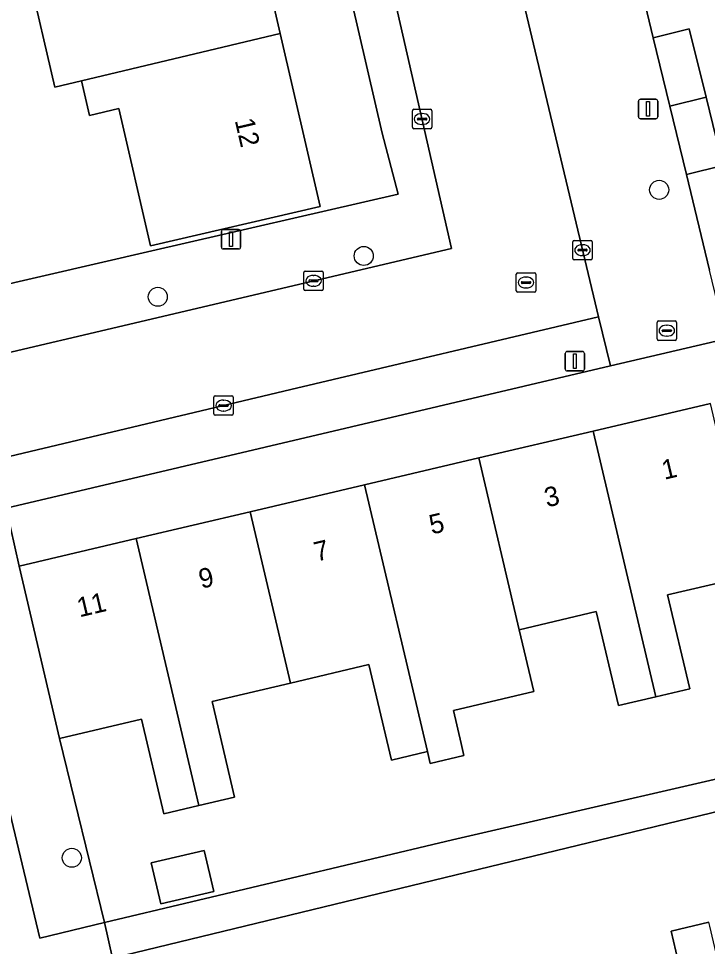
# Model space of a CAD drawing. Extents: x 158031 to 159244, y 380104 to 381214.
# Drawn here: x 158952.8 to 158988.18, y 380630.7 to 380678.38 of the extents above; entities that cross this region are included whole.
import ezdxf

# ---------------------------------------------------------------- set-up
doc = ezdxf.new("R2010")
doc.units = 0
for name, color, linetype in [('IMGEO_Boom', 7, 'Continuous'), ('IMGEO_Brandkraan', 7, 'Continuous'), ('IMGEO_Erf', 7, 'Continuous'), ('IMGEO_Groenvoorziening', 7, 'Continuous'), ('IMGEO_Hek', 7, 'Continuous'), ('IMGEO_Kolk', 7, 'Continuous'), ('IMGEO_Lichtmast', 7, 'Continuous'), ('IMGEO_Pand', 7, 'Continuous'), ('IMGEO_Pand_nummerreeks', 7, 'Continuous'), ('IMGEO_Parkeervlak_open', 7, 'Continuous'), ('IMGEO_Rijbaan_lokaal_open', 7, 'Continuous'), ('IMGEO_Rioolput', 7, 'Continuous'), ('IMGEO_Voetpad_open', 7, 'Continuous')]:
    doc.layers.add(name, color=color, linetype=linetype)

msp = doc.modelspace()

# ---------------------------------------------------------------- linework, layer by layer
at = {"layer": 'IMGEO_Boom'}
for centre in [(158985.703, 380669.583), (158970.528, 380666.183), (158959.95, 380664.086), (158955.534, 380635.257)]:
    msp.add_circle(centre, 0.489, dxfattribs=at)
at = {"layer": 'IMGEO_Brandkraan'}
for p, q in [((158985.595, 380661.919), (158985.595, 380662.771)), ((158985.67, 380662.845), (158986.522, 380662.845)), ((158986.083, 380662.625), (158986.108, 380662.625)), ((158986.596, 380662.771), (158986.596, 380661.919)), ((158985.854, 380662.339), (158985.854, 380662.351)), ((158986.292, 380662.302), (158985.894, 380662.302)), ((158985.897, 380662.388), (158986.295, 380662.388)), ((158986.338, 380662.351), (158986.338, 380662.339)), ((158986.522, 380661.845), (158985.67, 380661.845)), ((158986.106, 380662.065), (158986.081, 380662.065))]:
    msp.add_line(p, q, dxfattribs=at)
for points in [[(158985.595, 380661.919), (158985.595, 380662.771)], [(158985.67, 380662.845), (158986.522, 380662.845)], [(158986.596, 380662.771), (158986.596, 380661.919)], [(158986.522, 380661.845), (158985.67, 380661.845)]]:
    msp.add_lwpolyline(points, dxfattribs=at)
for centre, radius, start, end in [((158985.672, 380662.769), 0.0765, 91.552, 178.448), ((158985.672, 380662.769), 0.0765, 91.552, 178.448), ((158986.52, 380662.769), 0.0765, 1.552, 88.448), ((158986.52, 380662.769), 0.0765, 1.552, 88.448), ((158985.894, 380662.348), 0.0403, 85.8775, 175.7526), ((158985.891, 380662.338), 0.0366, 178.938, 274.7102), ((158986.295, 380662.345), 0.043, 264.8664, 352.4533), ((158986.299, 380662.35), 0.0386, 1.7309, 96.639), ((158985.672, 380661.921), 0.0765, 181.552, 268.448), ((158985.672, 380661.921), 0.0765, 181.552, 268.448), ((158986.52, 380661.921), 0.0765, 271.552, 358.448), ((158986.52, 380661.921), 0.0765, 271.552, 358.448)]:
    msp.add_arc(centre, radius, start, end, dxfattribs=at)
for centre, major_axis, ratio, start_param, end_param in [((158986.082, 380662.345), (-0.387, 0.002), 0.722429, 4.712389, 7.853982), ((158986.107, 380662.345), (-0.39, 0.002), 0.717154, 1.570796, 4.712389)]:
    msp.add_ellipse(centre, major_axis=major_axis, ratio=ratio, start_param=start_param, end_param=end_param, dxfattribs=at)
at = {"layer": 'IMGEO_Erf'}
for points in [[(158944.298, 380681.109), (158945.467, 380676.385), (158947.31, 380676.812), (158948.115, 380673.34), (158948.92, 380669.87), (158947.077, 380669.442), (158947.416, 380668.337), (158947.69, 380667.365), (158948.437, 380663.868), (158959.641, 380666.443), (158972.302, 380669.354), (158971.473, 380672.49), (158963.254, 380708.017)], [(158964.874, 380683.485), (158966.23, 380677.623), (158968.29, 380668.721), (158959.58, 380666.705), (158957.948, 380673.755), (158956.445, 380673.407), (158956.034, 380675.185), (158954.656, 380674.866), (158953.306, 380680.7)], [(158984.243, 380682.181), (158985.392, 380677.399), (158987.249, 380677.854), (158988.111, 380674.34), (158988.972, 380670.827), (158987.115, 380670.372), (158988.283, 380665.457)], [(158989.148, 380661.931), (158983.198, 380660.531), (158952.163, 380653.227), (158952.822, 380650.248), (158958.83, 380651.662), (158964.699, 380653.043), (158970.57, 380654.425), (158976.442, 380655.807), (158982.313, 380657.188), (158988.332, 380658.605)], [(158990.412, 380649.77), (158986.136, 380648.764), (158987.271, 380643.94), (158985.526, 380643.53), (158983.609, 380643.079), (158982.472, 380647.907), (158978.52, 380646.977), (158979.27, 380643.795), (158975.132, 380642.821), (158975.531, 380641.125), (158975.676, 380640.514), (158973.94, 380640.105), (158973.795, 380640.716), (158971.946, 380640.281), (158970.792, 380645.185), (158966.77, 380644.238), (158962.741, 380643.29), (158963.897, 380638.378), (158962.057, 380637.945), (158960.265, 380637.523), (158959.12, 380642.387), (158954.906, 380641.396), (158957.219, 380631.937), (158975.081, 380636.177), (158994.242, 380640.602)], [(158994.618, 380639.079), (158957.616, 380630.104), (158959.936, 380620.133), (158964.075, 380621.1), (158962.927, 380626.014), (158964.796, 380626.451), (158966.613, 380626.875), (158967.761, 380621.962), (158971.81, 380622.908), (158975.778, 380623.835), (158974.629, 380628.752), (158976.525, 380629.195), (158978.218, 380629.591), (158979.367, 380624.676), (158983.54, 380625.651), (158982.871, 380628.513), (158986.798, 380629.431), (158986.316, 380631.493), (158988.254, 380631.946)]]:
    msp.add_lwpolyline(points, dxfattribs=at)
msp.add_lwpolyline([(158962.324, 380635.639), (158962.821, 380633.525), (158960.103, 380632.885), (158959.606, 380634.999)], close=True, dxfattribs=at)
at = {"layer": 'IMGEO_Groenvoorziening'}
msp.add_lwpolyline([(158954.906, 380641.396), (158952.822, 380650.248), (158952.163, 380653.227), (158948.787, 380652.433), (158953.882, 380631.121), (158957.219, 380631.937)], close=True, dxfattribs=at)
at = {"layer": 'IMGEO_Hek'}
msp.add_lwpolyline([(158948.437, 380663.868), (158959.641, 380666.443)], dxfattribs=at)
at = {"layer": 'IMGEO_Kolk'}
for p, q in [((158973.024, 380672.795), (158973.024, 380673.647)), ((158973.099, 380673.721), (158973.951, 380673.721)), ((158974.025, 380673.647), (158974.025, 380672.795)), ((158973.283, 380673.215), (158973.283, 380673.227)), ((158973.721, 380673.178), (158973.323, 380673.178)), ((158973.326, 380673.264), (158973.724, 380673.264)), ((158973.512, 380673.501), (158973.537, 380673.501)), ((158973.767, 380673.227), (158973.767, 380673.215)), ((158973.951, 380672.721), (158973.099, 380672.721)), ((158973.535, 380672.941), (158973.51, 380672.941)), ((158981.265, 380666.057), (158981.265, 380666.909)), ((158981.34, 380666.983), (158982.192, 380666.983)), ((158982.266, 380666.909), (158982.266, 380666.057)), ((158981.524, 380666.477), (158981.524, 380666.489)), ((158981.962, 380666.44), (158981.564, 380666.44)), ((158981.567, 380666.526), (158981.965, 380666.526)), ((158981.753, 380666.763), (158981.778, 380666.763)), ((158982.008, 380666.489), (158982.008, 380666.477)), ((158982.192, 380665.983), (158981.34, 380665.983)), ((158981.776, 380666.203), (158981.751, 380666.203)), ((158967.449, 380664.48), (158967.449, 380665.332)), ((158967.524, 380665.406), (158968.376, 380665.406)), ((158967.937, 380665.186), (158967.962, 380665.186)), ((158968.45, 380665.332), (158968.45, 380664.48)), ((158967.708, 380664.9), (158967.708, 380664.912)), ((158968.146, 380664.863), (158967.748, 380664.863)), ((158967.751, 380664.949), (158968.149, 380664.949)), ((158967.96, 380664.626), (158967.935, 380664.626)), ((158968.192, 380664.912), (158968.192, 380664.9)), ((158968.376, 380664.406), (158967.524, 380664.406)), ((158962.827, 380658.069), (158962.827, 380658.921)), ((158962.902, 380658.995), (158963.754, 380658.995)), ((158963.315, 380658.775), (158963.34, 380658.775)), ((158963.828, 380658.921), (158963.828, 380658.069)), ((158963.086, 380658.489), (158963.086, 380658.501)), ((158963.524, 380658.452), (158963.126, 380658.452)), ((158963.129, 380658.538), (158963.527, 380658.538)), ((158963.57, 380658.501), (158963.57, 380658.489)), ((158963.754, 380657.995), (158962.902, 380657.995)), ((158963.338, 380658.215), (158963.313, 380658.215))]:
    msp.add_line(p, q, dxfattribs=at)
for points in [[(158973.024, 380672.795), (158973.024, 380673.647)], [(158973.099, 380673.721), (158973.951, 380673.721)], [(158974.025, 380673.647), (158974.025, 380672.795)], [(158973.951, 380672.721), (158973.099, 380672.721)], [(158981.265, 380666.057), (158981.265, 380666.909)], [(158981.34, 380666.983), (158982.192, 380666.983)], [(158982.266, 380666.909), (158982.266, 380666.057)], [(158982.192, 380665.983), (158981.34, 380665.983)], [(158967.449, 380664.48), (158967.449, 380665.332)], [(158967.524, 380665.406), (158968.376, 380665.406)], [(158968.45, 380665.332), (158968.45, 380664.48)], [(158968.376, 380664.406), (158967.524, 380664.406)], [(158962.827, 380658.069), (158962.827, 380658.921)], [(158962.902, 380658.995), (158963.754, 380658.995)], [(158963.828, 380658.921), (158963.828, 380658.069)], [(158963.754, 380657.995), (158962.902, 380657.995)]]:
    msp.add_lwpolyline(points, dxfattribs=at)
for centre, radius, start, end in [((158973.101, 380673.645), 0.0765, 91.552, 178.448), ((158973.101, 380673.645), 0.0765, 91.552, 178.448), ((158973.949, 380673.645), 0.0765, 1.552, 88.448), ((158973.949, 380673.645), 0.0765, 1.552, 88.448), ((158973.323, 380673.224), 0.0403, 85.8775, 175.7526), ((158973.32, 380673.214), 0.0366, 178.938, 274.7102), ((158973.724, 380673.221), 0.043, 264.8664, 352.4533), ((158973.728, 380673.226), 0.0386, 1.7309, 96.639), ((158973.101, 380672.797), 0.0765, 181.552, 268.448), ((158973.101, 380672.797), 0.0765, 181.552, 268.448), ((158973.949, 380672.797), 0.0765, 271.552, 358.448), ((158973.949, 380672.797), 0.0765, 271.552, 358.448), ((158981.342, 380666.907), 0.0765, 91.552, 178.448), ((158981.342, 380666.907), 0.0765, 91.552, 178.448), ((158982.19, 380666.907), 0.0765, 1.552, 88.448), ((158982.19, 380666.907), 0.0765, 1.552, 88.448), ((158981.564, 380666.486), 0.0403, 85.8775, 175.7526), ((158981.561, 380666.476), 0.0366, 178.938, 274.7102), ((158981.965, 380666.483), 0.043, 264.8664, 352.4533), ((158981.969, 380666.488), 0.0386, 1.7309, 96.639), ((158981.342, 380666.059), 0.0765, 181.552, 268.448), ((158981.342, 380666.059), 0.0765, 181.552, 268.448), ((158982.19, 380666.059), 0.0765, 271.552, 358.448), ((158982.19, 380666.059), 0.0765, 271.552, 358.448), ((158967.526, 380665.33), 0.0765, 91.552, 178.448), ((158967.526, 380665.33), 0.0765, 91.552, 178.448), ((158968.374, 380665.33), 0.0765, 1.552, 88.448), ((158968.374, 380665.33), 0.0765, 1.552, 88.448), ((158967.748, 380664.909), 0.0403, 85.8775, 175.7526), ((158967.745, 380664.899), 0.0366, 178.938, 274.7102), ((158968.149, 380664.906), 0.043, 264.8664, 352.4533), ((158968.153, 380664.911), 0.0386, 1.7309, 96.639), ((158967.526, 380664.482), 0.0765, 181.552, 268.448), ((158967.526, 380664.482), 0.0765, 181.552, 268.448), ((158968.374, 380664.482), 0.0765, 271.552, 358.448), ((158968.374, 380664.482), 0.0765, 271.552, 358.448), ((158962.904, 380658.919), 0.0765, 91.552, 178.448), ((158962.904, 380658.919), 0.0765, 91.552, 178.448), ((158963.752, 380658.919), 0.0765, 1.552, 88.448), ((158963.752, 380658.919), 0.0765, 1.552, 88.448), ((158963.126, 380658.498), 0.0403, 85.8775, 175.7526), ((158963.123, 380658.488), 0.0366, 178.938, 274.7102), ((158963.527, 380658.495), 0.043, 264.8664, 352.4533), ((158963.531, 380658.5), 0.0386, 1.7309, 96.639), ((158962.904, 380658.071), 0.0765, 181.552, 268.448), ((158962.904, 380658.071), 0.0765, 181.552, 268.448), ((158963.752, 380658.071), 0.0765, 271.552, 358.448), ((158963.752, 380658.071), 0.0765, 271.552, 358.448)]:
    msp.add_arc(centre, radius, start, end, dxfattribs=at)
for centre, major_axis, ratio, start_param, end_param in [((158973.511, 380673.221), (-0.387, 0.002), 0.722429, 4.712389, 7.853982), ((158973.536, 380673.221), (-0.39, 0.002), 0.717154, 1.570796, 4.712389), ((158981.752, 380666.483), (-0.387, 0.002), 0.722429, 4.712389, 7.853982), ((158981.777, 380666.483), (-0.39, 0.002), 0.717154, 1.570796, 4.712389), ((158967.936, 380664.906), (-0.387, 0.002), 0.722429, 4.712389, 7.853982), ((158967.961, 380664.906), (-0.39, 0.002), 0.717154, 1.570796, 4.712389), ((158963.314, 380658.495), (-0.387, 0.002), 0.722429, 4.712389, 7.853982), ((158963.339, 380658.495), (-0.39, 0.002), 0.717154, 1.570796, 4.712389)]:
    msp.add_ellipse(centre, major_axis=major_axis, ratio=ratio, start_param=start_param, end_param=end_param, dxfattribs=at)
at = {"layer": 'IMGEO_Lichtmast'}
for p, q in [((158984.641, 380673.338), (158984.641, 380674.138)), ((158984.641, 380674.138), (158984.641, 380673.338)), ((158984.741, 380674.238), (158985.531, 380674.238)), ((158985.531, 380674.238), (158984.741, 380674.238)), ((158985.631, 380674.138), (158985.631, 380673.338)), ((158985.631, 380673.338), (158985.631, 380674.138)), ((158985.531, 380673.238), (158984.741, 380673.238)), ((158984.741, 380673.238), (158985.531, 380673.238)), ((158963.213, 380666.642), (158963.213, 380667.442)), ((158963.213, 380667.442), (158963.213, 380666.642)), ((158963.313, 380667.542), (158964.103, 380667.542)), ((158964.103, 380667.542), (158963.313, 380667.542)), ((158964.203, 380667.442), (158964.203, 380666.642)), ((158964.203, 380666.642), (158964.203, 380667.442)), ((158964.103, 380666.542), (158963.313, 380666.542)), ((158963.313, 380666.542), (158964.103, 380666.542)), ((158980.876, 380660.375), (158980.876, 380661.175)), ((158980.876, 380661.175), (158980.876, 380660.375)), ((158980.976, 380661.275), (158981.766, 380661.275)), ((158981.766, 380661.275), (158980.976, 380661.275)), ((158981.866, 380661.175), (158981.866, 380660.375)), ((158981.866, 380660.375), (158981.866, 380661.175)), ((158981.766, 380660.275), (158980.976, 380660.275)), ((158980.976, 380660.275), (158981.766, 380660.275))]:
    msp.add_line(p, q, dxfattribs=at)
for points in [[(158985.061, 380674.113), (158985.211, 380674.113), (158985.211, 380673.363), (158985.061, 380673.363), (158985.061, 380674.113)], [(158963.633, 380667.417), (158963.783, 380667.417), (158963.783, 380666.667), (158963.633, 380666.667), (158963.633, 380667.417)], [(158981.296, 380661.15), (158981.446, 380661.15), (158981.446, 380660.4), (158981.296, 380660.4), (158981.296, 380661.15)]]:
    msp.add_lwpolyline(points, dxfattribs=at)
for centre, start, end in [((158984.741, 380674.138), 90, 180), ((158984.741, 380674.138), 90, 180), ((158985.531, 380674.138), 0, 90), ((158985.531, 380674.138), 360, 90), ((158984.741, 380673.338), 180, 270), ((158984.741, 380673.338), 180, 270), ((158985.531, 380673.338), 270, 0), ((158985.531, 380673.338), 270, 0), ((158963.313, 380667.442), 90, 180), ((158963.313, 380667.442), 90, 180), ((158964.103, 380667.442), 0, 90), ((158964.103, 380667.442), 360, 90), ((158963.313, 380666.642), 180, 270), ((158963.313, 380666.642), 180, 270), ((158964.103, 380666.642), 270, 0), ((158964.103, 380666.642), 270, 0), ((158980.976, 380661.175), 90, 180), ((158980.976, 380661.175), 90, 180), ((158981.766, 380661.175), 0, 90), ((158981.766, 380661.175), 360, 90), ((158980.976, 380660.375), 180, 270), ((158980.976, 380660.375), 180, 270), ((158981.766, 380660.375), 270, 0), ((158981.766, 380660.375), 270, 0)]:
    msp.add_arc(centre, 0.1, start, end, dxfattribs=at)
at = {"layer": 'IMGEO_Pand'}
for points in [[(158966.23, 380677.623), (158964.874, 380683.485), (158956.132, 380681.462), (158956.156, 380681.36), (158953.306, 380680.7), (158954.656, 380674.866), (158956.034, 380675.185)], [(158988.111, 380674.34), (158987.249, 380677.854), (158985.392, 380677.399), (158986.254, 380673.885)], [(158966.23, 380677.623), (158956.034, 380675.185), (158956.445, 380673.407), (158957.948, 380673.755), (158959.58, 380666.705), (158968.29, 380668.721)], [(158988.111, 380674.34), (158986.254, 380673.885), (158987.115, 380670.372), (158988.972, 380670.827)], [(158985.526, 380643.53), (158987.271, 380643.94), (158986.136, 380648.764), (158990.412, 380649.77), (158988.332, 380658.605), (158982.313, 380657.188)], [(158976.442, 380655.807), (158978.52, 380646.977), (158982.472, 380647.907), (158983.609, 380643.079), (158985.526, 380643.53), (158982.313, 380657.188)], [(158976.442, 380655.807), (158970.57, 380654.425), (158973.795, 380640.716), (158973.94, 380640.105), (158975.676, 380640.514), (158975.531, 380641.125), (158975.132, 380642.821), (158979.27, 380643.795), (158978.52, 380646.977)], [(158973.795, 380640.716), (158970.57, 380654.425), (158964.699, 380653.043), (158966.77, 380644.238), (158970.792, 380645.185), (158971.946, 380640.281)], [(158958.83, 380651.662), (158962.057, 380637.945), (158963.897, 380638.378), (158962.741, 380643.29), (158966.77, 380644.238), (158964.699, 380653.043)], [(158958.83, 380651.662), (158952.822, 380650.248), (158954.906, 380641.396), (158959.12, 380642.387), (158960.265, 380637.523), (158962.057, 380637.945)], [(158959.606, 380634.999), (158960.103, 380632.885), (158962.821, 380633.525), (158962.324, 380635.639)], [(158988.301, 380631.745), (158988.254, 380631.946), (158986.316, 380631.493), (158986.798, 380629.431), (158982.871, 380628.513), (158983.54, 380625.651), (158985.583, 380616.914), (158991.448, 380618.284)]]:
    msp.add_lwpolyline(points, close=True, dxfattribs=at)
at = {"layer": 'IMGEO_Parkeervlak_open'}
for points in [[(158984.243, 380682.181), (158983.398, 380685.63), (158982.552, 380689.079), (158981.392, 380693.769), (158980.563, 380697.208), (158979.735, 380700.644), (158977.29, 380710.573), (158974.173, 380709.822), (158973.473, 380712.725), (158972.978, 380715.238), (158971.933, 380719.615), (158969.874, 380728.34), (158968.709, 380733.245), (158966.026, 380732.579), (158971.598, 380709.192), (158973.547, 380701.011), (158982.582, 380663.05), (158983.198, 380660.531), (158989.148, 380661.931), (158988.283, 380665.457), (158987.115, 380670.372), (158986.254, 380673.885), (158985.392, 380677.399)], [(158983.198, 380660.531), (158982.582, 380663.05), (158966.791, 380659.319), (158944.88, 380654.114), (158944.963, 380653.899), (158945.462, 380651.651), (158948.787, 380652.433), (158952.163, 380653.227)], [(158948.787, 380652.433), (158945.462, 380651.651), (158945.506, 380651.454), (158945.985, 380649.297), (158946.548, 380646.817), (158955.966, 380606.927), (158959.363, 380607.684), (158954.32, 380629.327), (158957.616, 380630.104), (158957.219, 380631.937), (158953.882, 380631.121)]]:
    msp.add_lwpolyline(points, close=True, dxfattribs=at)
for points in [[(158963.254, 380708.017), (158971.473, 380672.49), (158972.302, 380669.354), (158959.641, 380666.443), (158948.437, 380663.868), (158945.149, 380663.112), (158942.427, 380661.461), (158911.835, 380654.327), (158906.57, 380653.122), (158905.885, 380656.043), (158905.199, 380658.963), (158904.514, 380661.884), (158903.828, 380664.805), (158903.143, 380667.726), (158902.457, 380670.646), (158901.772, 380673.567), (158901.089, 380676.478), (158898.765, 380675.932), (158894.884, 380674.937), (158885.832, 380713.512)], [(158886.425, 380699.287), (158892.098, 380675.667), (158898.523, 380648.555), (158934.704, 380657.083), (158975.044, 380666.574), (158968.647, 380694.592)]]:
    msp.add_lwpolyline(points, dxfattribs=at)
at = {"layer": 'IMGEO_Rijbaan_lokaal_open'}
msp.add_lwpolyline([(158880.766, 380698.446), (158886.732, 380673.674), (158888.607, 380665.81), (158894.247, 380642.152), (158922.447, 380648.795), (158926.991, 380649.865), (158944.88, 380654.114), (158966.791, 380659.319), (158982.582, 380663.05), (158973.547, 380701.011), (158971.598, 380709.192), (158966.026, 380732.579), (158960.168, 380731.15), (158961.403, 380725.779), (158964.624, 380711.769), (158966.776, 380702.764), (158968.647, 380694.592), (158975.044, 380666.574), (158934.704, 380657.083), (158898.523, 380648.555), (158892.098, 380675.667), (158886.425, 380699.287), (158883.169, 380712.856), (158877.722, 380711.615)], dxfattribs=at)
at = {"layer": 'IMGEO_Rioolput'}
for p, q in [((158978.364, 380664.393), (158978.364, 380665.245)), ((158978.439, 380665.319), (158979.291, 380665.319)), ((158978.852, 380665.099), (158978.877, 380665.099)), ((158979.365, 380665.245), (158979.365, 380664.393)), ((158978.623, 380664.813), (158978.623, 380664.825)), ((158979.061, 380664.776), (158978.663, 380664.776)), ((158978.666, 380664.862), (158979.064, 380664.862)), ((158978.875, 380664.539), (158978.85, 380664.539)), ((158979.107, 380664.825), (158979.107, 380664.813)), ((158979.291, 380664.319), (158978.439, 380664.319))]:
    msp.add_line(p, q, dxfattribs=at)
for points in [[(158978.364, 380664.393), (158978.364, 380665.245)], [(158978.439, 380665.319), (158979.291, 380665.319)], [(158979.365, 380665.245), (158979.365, 380664.393)], [(158979.291, 380664.319), (158978.439, 380664.319)]]:
    msp.add_lwpolyline(points, dxfattribs=at)
for centre, radius, start, end in [((158978.441, 380665.243), 0.0765, 91.552, 178.448), ((158978.441, 380665.243), 0.0765, 91.552, 178.448), ((158979.289, 380665.243), 0.0765, 1.552, 88.448), ((158979.289, 380665.243), 0.0765, 1.552, 88.448), ((158978.663, 380664.822), 0.0403, 85.8775, 175.7526), ((158978.66, 380664.812), 0.0366, 178.938, 274.7102), ((158979.064, 380664.819), 0.043, 264.8664, 352.4533), ((158979.068, 380664.824), 0.0386, 1.7309, 96.639), ((158978.441, 380664.395), 0.0765, 181.552, 268.448), ((158978.441, 380664.395), 0.0765, 181.552, 268.448), ((158979.289, 380664.395), 0.0765, 271.552, 358.448), ((158979.289, 380664.395), 0.0765, 271.552, 358.448)]:
    msp.add_arc(centre, radius, start, end, dxfattribs=at)
for centre, major_axis, ratio, start_param, end_param in [((158978.851, 380664.819), (-0.387, 0.002), 0.722429, 4.712389, 7.853982), ((158978.876, 380664.819), (-0.39, 0.002), 0.717154, 1.570796, 4.712389)]:
    msp.add_ellipse(centre, major_axis=major_axis, ratio=ratio, start_param=start_param, end_param=end_param, dxfattribs=at)
at = {"layer": 'IMGEO_Voetpad_open'}
msp.add_lwpolyline([(158994.618, 380639.079), (158998.39, 380639.96), (158998.331, 380640.203), (158999.306, 380640.436), (159000, 380640.601), (159005.505, 380641.913), (159005.745, 380643.272), (159000, 380641.939), (158994.242, 380640.602), (158975.081, 380636.177), (158957.219, 380631.937), (158957.616, 380630.104)], close=True, dxfattribs=at)

# ---------------------------------------------------------------- texts
at = {"layer": 'IMGEO_Pand_nummerreeks'}
for s, rotation, p in [('12', 283.0264, (158963.898, 380673.152)), ('1', 13.2431, (158985.967, 380654.679)), ('3', 13.2431, (158979.938, 380653.26)), ('5', 13.2431, (158974.02, 380651.867)), ('7', 13.2431, (158968.101, 380650.474)), ('9', 13.2431, (158962.183, 380649.081)), ('11', 13.2431, (158955.928, 380647.61))]:
    msp.add_text(s, height=1, rotation=rotation, dxfattribs=at).set_placement(p)

doc.saveas('drawing.dxf')
